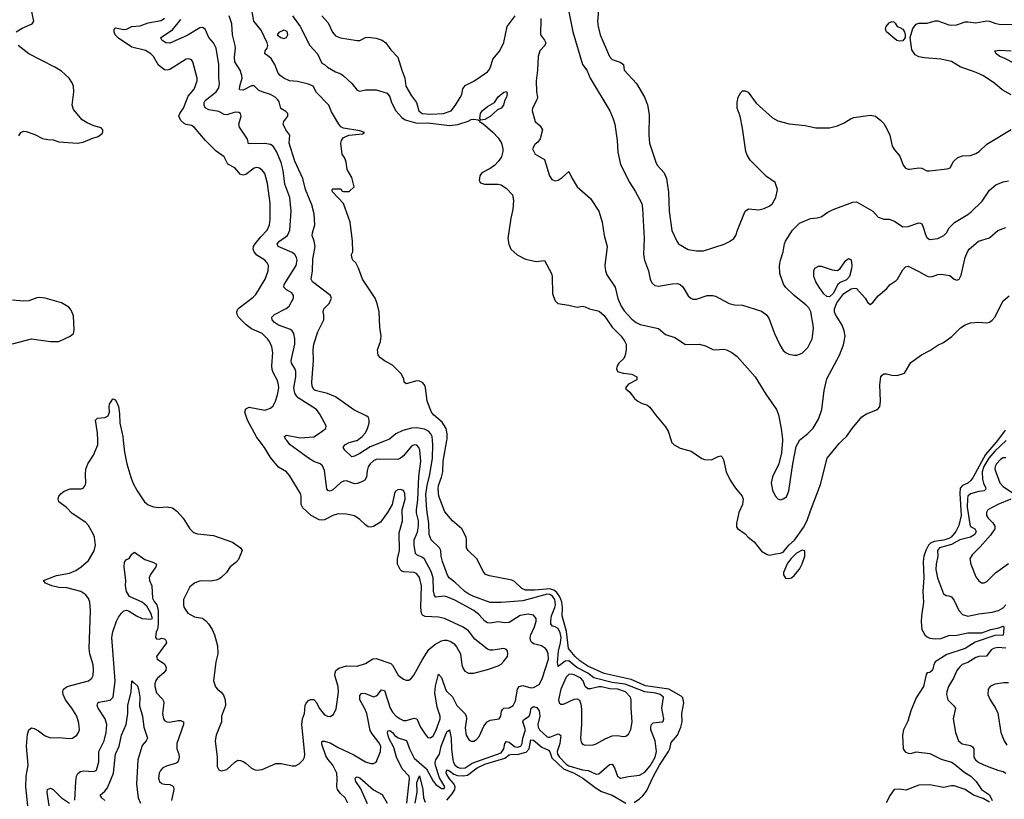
# Model space of a CAD drawing. Header units: inches. Extents: x 1934316 to 2140091, y 524953 to 667329.
# Tile 303 of 384: x 2061003 to 2068259, y 637359 to 643101. Entities that reach past the tile are written whole.
import ezdxf

# ---------------------------------------------------------------- set-up
doc = ezdxf.new("R2010")
doc.units = ezdxf.units.IN
doc.header["$MEASUREMENT"] = 0
doc.layers.add('C0663', color=7, linetype='Continuous')
doc.layers.add('C0664', color=7, linetype='Continuous')

msp = doc.modelspace()

# ---------------------------------------------------------------- linework, layer by layer
at = {"layer": 'C0663', "color": 5}
for points, elevation in [([(2061063.6, 637310), (2061048.7, 637450), (2061050.9, 637530), (2061064.5, 637610), (2061052.8, 637750), (2061061.4, 637838.6), (2061070, 637870.8), (2061090, 637883.8), (2061110, 637879.3), (2061142.3, 637862.3), (2061190, 637824.9), (2061230, 637810.7), (2061290, 637813.4), (2061370, 637806.4), (2061391, 637809), (2061423.7, 637830), (2061436.9, 637850), (2061443, 637870), (2061439.5, 637919.5), (2061424.2, 637970), (2061386.9, 638030), (2061341, 638090), (2061323.5, 638130), (2061320.4, 638150), (2061326.3, 638170), (2061351.7, 638188.3), (2061510, 638231.6), (2061535.1, 638250), (2061544.4, 638270), (2061547.4, 638312.6), (2061543.5, 638350), (2061518.8, 638430), (2061515, 638470), (2061523.9, 638750), (2061519.7, 638810), (2061510, 638837), (2061490, 638863.6), (2061452.3, 638890), (2061350, 638916.2), (2061290, 638918.2), (2061239.3, 638930), (2061192.7, 638950), (2061179.3, 638970), (2061273.8, 639006.2), (2061370, 639025.2), (2061416, 639044), (2061455.6, 639070), (2061510, 639118.4), (2061551.3, 639188.7), (2061560.6, 639230), (2061554.1, 639290), (2061547.3, 639310), (2061510, 639374.8), (2061490, 639397.4), (2061390, 639463.5), (2061347.1, 639507.1), (2061290, 639549.4), (2061285.6, 639570), (2061291.8, 639590), (2061308.6, 639611.4), (2061331, 639629), (2061375.1, 639644.9), (2061454.9, 639645.1), (2061470, 639650.4), (2061486.3, 639670), (2061490.8, 639690), (2061487, 639750), (2061490, 639790.7), (2061505.6, 639830), (2061546.3, 639893.7), (2061577.7, 639970), (2061577.6, 640000)], 280), ([(2061766.4, 640000), (2061774.8, 639914.8), (2061792.3, 639830), (2061821.2, 639730), (2061836.3, 639690), (2061869.6, 639629.6), (2061923.2, 639550), (2061950, 639527.6), (2061990, 639511.6), (2062027.7, 639507.7), (2062090, 639512.9), (2062130, 639504.6), (2062161.4, 639481.4), (2062208.2, 639430), (2062257.6, 639350), (2062284.2, 639324.2), (2062313.9, 639313.9), (2062430, 639300.8), (2062570, 639251.6), (2062631, 639210), (2062642.8, 639190), (2062614.4, 639125.6), (2062596.3, 639103.7), (2062554, 639070), (2062527.2, 639030), (2062488.3, 638991.7), (2062470, 638978.9), (2062450, 638972.3), (2062410, 638966.2), (2062332.8, 638967.3), (2062290.2, 638949.8), (2062256.7, 638923.3), (2062208.8, 638830), (2062208.7, 638791.3), (2062213.3, 638773.3), (2062243, 638730), (2062290, 638702), (2062350, 638692.7), (2062374.1, 638674.1), (2062394.9, 638650), (2062420.5, 638610), (2062439.1, 638570), (2062461.6, 638490), (2062462.4, 638430), (2062447, 638370), (2062430.5, 638230), (2062446.9, 638186.9), (2062460.7, 638170), (2062488.7, 638148.7), (2062504.6, 638124.6), (2062516, 638090), (2062519, 638050), (2062490.7, 637970), (2062490.5, 637930), (2062450.6, 637830), (2062443, 637790), (2062458.4, 637670), (2062459.1, 637599.1), (2062470, 637576), (2062490, 637567.7), (2062530, 637577.3), (2062587.7, 637632.3), (2062610, 637647.3), (2062630, 637645.5), (2062650, 637636.4), (2062670, 637624.4), (2062710, 637588.5), (2062730, 637577), (2062750, 637573.4), (2062790, 637579), (2062890, 637622.3), (2062930, 637621.1), (2063010, 637603.8), (2063034.5, 637605.5), (2063061.2, 637618.8), (2063092, 637650), (2063101.6, 637670), (2063104.7, 637690), (2063082, 637910), (2063087.9, 637952.1), (2063101.6, 637990), (2063107.6, 638050), (2063113.5, 638066.5), (2063130, 638085.7), (2063145.6, 638094.4), (2063170, 638093.7), (2063191, 638071), (2063210, 638028.9), (2063250, 637981.7), (2063270, 637970.3), (2063290, 637968.7), (2063316.4, 637983.6), (2063335.8, 638024.2), (2063352.5, 638147.5), (2063348.6, 638190), (2063325.1, 638270), (2063327, 638290), (2063333.3, 638306.7), (2063354.9, 638325.1), (2063410, 638340.4), (2063490, 638338), (2063550, 638358.4), (2063606.1, 638393.9), (2063630, 638394.4), (2063738.2, 638358.2), (2063750, 638347), (2063792.3, 638272.3), (2063830, 638243.8), (2063850, 638235.5), (2063870, 638236.3), (2063890, 638250.6), (2063907.2, 638272.8), (2063970.8, 638389.2), (2064018, 638462), (2064062.4, 638497.6), (2064110, 638525.3), (2064130, 638530.6), (2064150, 638530.6), (2064180.4, 638520.4), (2064203.7, 638503.7), (2064222.6, 638482.6), (2064250.4, 638430), (2064260.4, 638350), (2064270, 638321), (2064283.1, 638303.1), (2064310, 638288), (2064350, 638288.2), (2064450, 638314.9), (2064530, 638342.6), (2064550, 638354.9), (2064570, 638374.9), (2064596.9, 638410), (2064600.5, 638430), (2064597.6, 638450), (2064590, 638460.9), (2064569.6, 638469.6), (2064490, 638458), (2064470, 638458), (2064450, 638464.7), (2064356.9, 638536.9), (2064310, 638598.7), (2064270, 638626.3), (2064133.2, 638690), (2064090, 638699.2), (2063990, 638704.8), (2063970, 638715.1), (2063963.4, 638730), (2063959.3, 638770), (2063962.8, 638930), (2063950, 638991.1), (2063930, 639018.4), (2063910, 639029.8), (2063834.3, 639034.3), (2063820, 639040), (2063807.1, 639050), (2063787.7, 639090), (2063787.8, 639130), (2063801.6, 639190), (2063799.8, 639320.2), (2063823.8, 639410), (2063820.9, 639490), (2063844.2, 639570), (2063842.2, 639610), (2063830, 639632.6), (2063810, 639640.5), (2063790, 639637.6), (2063772.4, 639627.6), (2063764.4, 639610), (2063747, 639530), (2063714, 639470), (2063660.8, 639399.2), (2063610, 639367.7), (2063590, 639362.4), (2063570, 639366), (2063550, 639379.2), (2063510, 639418.8), (2063470, 639446.4), (2063410, 639458.3), (2063350, 639460.4), (2063310, 639449.8), (2063250, 639417.4), (2063230, 639414.3), (2063210, 639417.4), (2063150, 639449.7), (2063090, 639504.2), (2063078, 639530), (2063076.3, 639590), (2063071.5, 639610), (2062990, 639744.5), (2062969.5, 639770), (2062910, 639804.2), (2062850, 639875.1), (2062805.7, 639950), (2062767.7, 640000)], 280), ([(2063420.4, 637330), (2063401.1, 637370), (2063363.5, 637403.5), (2063345.3, 637430), (2063340.2, 637450), (2063342.8, 637510), (2063338.9, 637550), (2063310.5, 637610), (2063273.1, 637653.1), (2063257.9, 637677.9), (2063230, 637763.7), (2063230, 637781), (2063234, 637786), (2063250, 637786.5), (2063290, 637775.2), (2063350, 637740.7), (2063465.7, 637685.7), (2063550, 637634.6), (2063590, 637621.7), (2063610, 637622), (2063630, 637633), (2063662.8, 637710), (2063663.5, 637750), (2063650, 637777.3), (2063599.5, 637839.5), (2063585, 637865), (2063560.9, 637990), (2063544.3, 638030), (2063509.2, 638090), (2063510, 638124), (2063522, 638138), (2063530, 638141.2), (2063550, 638137.1), (2063610, 638114.3), (2063630, 638120.1), (2063642, 638130), (2063670, 638163.6), (2063690, 638158.9), (2063731.7, 638030), (2063750, 638000.8), (2063778.3, 637970), (2063805.7, 637950), (2063830, 637939.7), (2063850, 637938.4), (2063910, 637956.3), (2063930, 637951.4), (2063955.6, 637890), (2063990, 637839.3), (2064010, 637814.9), (2064030, 637810.4), (2064050, 637825.7), (2064070, 637863.1), (2064102.1, 637950), (2064102.5, 637970), (2064078.3, 638038.3), (2064063, 638143), (2064067.5, 638192.5), (2064090, 638280.5), (2064110, 638256.4), (2064139.8, 638170), (2064150, 638152.1), (2064192.3, 638112.3), (2064223.5, 638050), (2064283, 637990), (2064292.8, 637972.8), (2064296.6, 637950), (2064285.9, 637885.9), (2064291.8, 637831.8), (2064315.1, 637795.1), (2064330, 637786.7), (2064350, 637786.7), (2064370, 637798), (2064390, 637820.7), (2064422.6, 637897.4), (2064447.3, 637930), (2064470, 637942), (2064537.2, 637950), (2064549.6, 637970), (2064553.4, 638006.6), (2064560.5, 638019.5), (2064571, 638029), (2064610, 638032.4), (2064639.7, 638050), (2064657.1, 638082.9), (2064670.5, 638169.5), (2064683.5, 638190), (2064710, 638197.8), (2064770, 638180.7), (2064790, 638181.1), (2064830, 638204.9), (2064853.5, 638246.5), (2064899.9, 638390), (2064898.3, 638430), (2064890, 638453), (2064877.2, 638470), (2064848.6, 638488.6), (2064790, 638503.2), (2064775, 638515), (2064766.2, 638530), (2064764.9, 638550), (2064770.6, 638570), (2064797.5, 638630), (2064809.8, 638670), (2064808.4, 638690), (2064790, 638714.8), (2064750, 638721.8), (2064690, 638712.9), (2064610, 638660.7), (2064578.2, 638658.2), (2064530, 638664.8), (2064470, 638655), (2064450, 638658), (2064430, 638670.7), (2064390, 638716.5), (2064350, 638747.9), (2064210, 638825), (2064150, 638850.5), (2064130, 638853.7), (2064070, 638848.1), (2064060.8, 638860.8), (2064052.7, 638892.7), (2064048.6, 638990), (2064035.5, 639035.5), (2063986.1, 639126.1), (2063970, 639140.5), (2063930, 639158.2), (2063919.5, 639170), (2063909.4, 639230), (2063910.9, 639270), (2063933.3, 639326.7), (2063941.4, 639370), (2063941, 639410), (2063927.5, 639467.5), (2063926.8, 639490), (2063936.9, 639563.1), (2063944, 639736), (2063958, 639850), (2063952.5, 639930), (2063943.9, 639950), (2063930, 639965.7), (2063910, 639968.5), (2063890, 639958.5), (2063830, 639887.3), (2063810, 639870.8), (2063790, 639861.8), (2063655.5, 639864.5), (2063630, 639860.3), (2063610, 639850.9), (2063584.4, 639830), (2063570, 639807.3), (2063562.3, 639777.7), (2063559.3, 639730), (2063545.4, 639710), (2063523.9, 639696.1), (2063490, 639683.5), (2063470, 639681.9), (2063410, 639703.7), (2063390, 639702.9), (2063370, 639692.7), (2063310, 639638.2), (2063290, 639627.4), (2063273.6, 639633.6), (2063266.3, 639646.3), (2063250, 639781.2), (2063234.9, 639814.9), (2063217.6, 639830), (2063170, 639846.9), (2063130, 639870.6), (2062996, 639970), (2062971, 640000)], 260), ([(2063703, 640000), (2063585.7, 639954.3), (2063510, 639905.9), (2063470, 639884.8), (2063450, 639879.7), (2063399.6, 639930), (2063386, 639950), (2063399.6, 639970), (2063430, 639985.8), (2063484.3, 640000)], 240), ([(2063855, 637330), (2063875.7, 637510), (2063873, 637530), (2063822.4, 637582.4), (2063778.6, 637670), (2063760.9, 637740.9), (2063723.4, 637810), (2063712.4, 637850), (2063716, 637864), (2063730, 637864.7), (2063750, 637850.9), (2063768, 637828), (2063791.3, 637811.3), (2063852.1, 637792), (2063874.2, 637730), (2063910, 637662), (2064001.7, 637581.7), (2064050, 637492.4), (2064070, 637466.7), (2064110, 637437.1), (2064130, 637439.1), (2064134.7, 637450), (2064095.7, 637515.7), (2064067.5, 637607.5), (2064064.9, 637630), (2064070.3, 637650), (2064095.7, 637690), (2064109.2, 637750.8), (2064150, 637856.1), (2064170, 637870.5), (2064182.2, 637810), (2064184.3, 637730), (2064193.6, 637650), (2064200.1, 637630), (2064210, 637613.2), (2064230, 637595.6), (2064250, 637587.5), (2064286, 637590), (2064336.5, 637623.5), (2064550, 637701.6), (2064571.8, 637730), (2064578.6, 637770), (2064590, 637785.2), (2064610, 637778.2), (2064650, 637746.3), (2064670, 637741.5), (2064695.6, 637750), (2064706.3, 637770), (2064711.3, 637810), (2064729.9, 637870), (2064711.3, 637930), (2064715.2, 637944.8), (2064757, 637970), (2064765.8, 637990), (2064771.2, 638028.8), (2064790, 638042.5), (2064814, 638034), (2064831.8, 638010), (2064835.5, 637970), (2064822.3, 637910), (2064823.9, 637890), (2064832.2, 637870), (2064890, 637819), (2064897.2, 637817.2), (2064910, 637815.5), (2064970, 637840.7), (2064979.1, 637839.1), (2064989.5, 637829.5), (2064983.7, 637770), (2064964.2, 637710), (2064966.2, 637690), (2064979.9, 637670), (2065030, 637617.9), (2065050, 637605.8), (2065150, 637576.3), (2065191.3, 637571.3), (2065250, 637543.8), (2065270, 637545.2), (2065350, 637614.7), (2065370, 637616.9), (2065385.4, 637590), (2065408.5, 637528.5), (2065430, 637514.7), (2065490, 637527.5), (2065570, 637536.5), (2065610, 637559.4), (2065650, 637605.3), (2065684.9, 637670), (2065694.6, 637710), (2065685, 637790), (2065653.3, 637870), (2065652.8, 637890), (2065659.7, 637910), (2065670, 637920.9), (2065737.2, 637930), (2065744.9, 637935.1), (2065749.7, 637950), (2065735.6, 638030), (2065747.3, 638110), (2065722.7, 638130), (2065690, 638139.3), (2065610, 638151), (2065465.3, 638205.3), (2065370, 638219.7), (2065233.4, 638253.4), (2065190, 638286.5), (2065109.1, 638329.1), (2065050, 638377.6), (2065023.5, 638376.5), (2064970, 638336.3), (2064966.4, 638366.4), (2064973.2, 638450), (2064989.3, 638510), (2064992.3, 638550), (2064985, 638585), (2064970, 638615.9), (2064950, 638628.7), (2064930, 638634.4), (2064918.1, 638650), (2064916.6, 638670), (2064922.7, 638710), (2064947.4, 638770), (2064951.3, 638790), (2064946.3, 638830), (2064930, 638855.3), (2064910, 638866.3), (2064890, 638868.7), (2064710, 638820.9), (2064550, 638807.6), (2064470, 638808.2), (2064350, 638851.9), (2064312.5, 638870), (2064283.4, 638890), (2064210, 638959), (2064168.4, 638990), (2064155, 639010), (2064119.1, 639110), (2064109, 639150), (2064105.5, 639190), (2064097.4, 639210), (2064035, 639270), (2064021.4, 639310), (2064018.7, 639390), (2064003, 639490), (2063996.6, 639603.4), (2064004.7, 639670), (2064025.2, 639750), (2064045.4, 639870), (2064047.7, 639970), (2064044.5, 640000)], 240), ([(2065530, 637335.4), (2065570, 637361.4), (2065595.8, 637384.3), (2065622.1, 637417.9), (2065673.6, 637530), (2065716.7, 637610), (2065784.6, 637710), (2065793.5, 637730), (2065802.9, 637777.1), (2065850, 637830.1), (2065875.6, 637890), (2065885.8, 637930), (2065882.5, 637990), (2065897.2, 638070), (2065890, 638104.7), (2065878.3, 638118.3), (2065785.7, 638170), (2065614.8, 638194.8), (2065510, 638240.9), (2065310, 638286.3), (2065190, 638340.1), (2065130, 638378.1), (2065095.4, 638410), (2065046.4, 638470), (2065033.3, 638593.3), (2065000.3, 638710), (2065001.7, 638770), (2064997.5, 638810), (2064984.3, 638850), (2064962.2, 638882.2), (2064939.6, 638899.6), (2064910, 638909.6), (2064798.3, 638898.3), (2064730, 638899.5), (2064702.8, 638910), (2064650, 638962), (2064630, 638973.1), (2064464.2, 639004.2), (2064435.1, 639015.1), (2064418, 639038), (2064371.8, 639130), (2064307, 639190), (2064294.5, 639210), (2064295.6, 639270), (2064291.8, 639290), (2064261.6, 639350), (2064191.3, 639410), (2064134.6, 639474.6), (2064092.1, 639590), (2064085.6, 639645.6), (2064089.2, 639670), (2064112.2, 639730), (2064121.2, 639770), (2064124.1, 639850), (2064151.6, 640000)], 220), ([(2065802.7, 640000), (2065805.6, 639990), (2065826, 639970), (2065870, 639945), (2065950, 639922), (2066030, 639868.8), (2066050, 639860.3), (2066100.8, 639859.2), (2066150, 639883), (2066170, 639887.3), (2066178.7, 639878.7), (2066190, 639858), (2066210.2, 639770), (2066237.3, 639710), (2066278.5, 639650), (2066327.6, 639590), (2066334.9, 639570), (2066329.1, 639530.9), (2066303.6, 639470), (2066286.4, 639390), (2066286, 639366), (2066293.7, 639353.7), (2066350, 639314), (2066370.4, 639290.4), (2066414.7, 639254.7), (2066470, 639187.3), (2066510, 639160.5), (2066530, 639157.1), (2066572.8, 639167.2), (2066610, 639170.3), (2066630, 639177.6), (2066671.5, 639230), (2066712.3, 639267.7), (2066779, 639361), (2066807.1, 639412.8), (2066830, 639484), (2066903.6, 639676.4), (2066953.6, 639870), (2067041.8, 639978.2), (2067065.1, 640000)], 220), ([(2066623.9, 640000), (2066618, 639910), (2066596.4, 639830), (2066550, 639734), (2066541.1, 639690), (2066550, 639636), (2066570, 639594.8), (2066590, 639570.6), (2066610, 639564.4), (2066630, 639570.4), (2066652.9, 639587.1), (2066664.2, 639610), (2066671.2, 639630), (2066699.2, 639830), (2066724.1, 639955.9), (2066748.3, 640000)], 240), ([(2068207.4, 640000), (2068199.9, 639990), (2068121.1, 639898.9), (2068030, 639731.7), (2068012.7, 639707.3), (2067990, 639687.1), (2067950.9, 639669.1), (2067934.7, 639650), (2067930.4, 639610), (2067939.9, 639450), (2067924.4, 639375.6), (2067901.4, 639330), (2067866.1, 639290), (2067850, 639280.3), (2067812.8, 639267.2), (2067742.2, 639257.8), (2067714.6, 639245.4), (2067700.1, 639230), (2067679.3, 639190), (2067666.9, 639150), (2067661.9, 639110), (2067666.4, 638990), (2067658.4, 638890), (2067664, 638810), (2067648.4, 638710), (2067646.7, 638666.7), (2067652.2, 638610), (2067673.8, 638570), (2067690, 638554.7), (2067710, 638544.6), (2067750, 638539.8), (2067790, 638542.3), (2067850, 638563.9), (2067910, 638566.4), (2067990, 638585.2), (2068094.2, 638585.7), (2068159.5, 638610), (2068219.2, 638620.8), (2068250, 638634.4), (2068256.3, 638630), (2068253.7, 638586.3), (2068250, 638567.8), (2068190, 638565.6), (2068044.9, 638515.1), (2067969.2, 638470), (2067836.2, 638423.8), (2067750.1, 638369.9), (2067739.8, 638350), (2067728.9, 638310), (2067710, 638292.4), (2067690, 638289.6), (2067681.8, 638278.2), (2067663.9, 638190), (2067610, 638106), (2067570.3, 638010), (2067546.6, 637933.4), (2067514.8, 637870), (2067508, 637830), (2067512.4, 637730), (2067529.1, 637709.1), (2067550, 637697.1), (2067570, 637695.5), (2067610, 637707.7), (2067710, 637696.4), (2067794.2, 637654.2), (2067870, 637631.7), (2067890, 637619.6), (2067961.5, 637561.5), (2068012.6, 637530), (2068050.3, 637490), (2068090, 637430.4), (2068150, 637391.8), (2068170.3, 637350)], 220), ([(2068272.7, 640000), (2068190, 639923.3), (2068144.9, 639870), (2068108.8, 639810), (2068095.6, 639770), (2068097.4, 639717.4), (2068105.9, 639685.9), (2068123.5, 639650), (2068120.3, 639639.7), (2068110.6, 639630), (2068070, 639625.8), (2068010, 639609.2), (2067990.8, 639590), (2067987.3, 639572.7), (2067984.5, 639510), (2068003.7, 639383.8), (2068010, 639368.4), (2068041.1, 639350), (2068052.3, 639330), (2068040.5, 639310), (2068010, 639289.9), (2067930, 639270.2), (2067870, 639236.1), (2067780.6, 639210), (2067766.4, 639190), (2067768.8, 639150), (2067755.9, 639090), (2067754, 639050), (2067765.6, 638990), (2067810, 638870.7), (2067830, 638858.4), (2067850, 638857), (2067870, 638848.7), (2067890, 638821.6), (2067923.2, 638750), (2067950, 638719.6), (2067990, 638706.8), (2068070, 638723.5), (2068170, 638737), (2068215.1, 638750), (2068250.4, 638769.7), (2068268.9, 638790)], 240), ([(2068270, 639874.4), (2068250, 639872.4), (2068230, 639861.2), (2068201.6, 639830), (2068190.9, 639810), (2068188.3, 639790), (2068226.3, 639690), (2068250, 639663.2), (2068326.2, 639610)], 260), ([(2068307.2, 639570), (2068210.3, 639530), (2068138, 639490), (2068126.7, 639470), (2068127, 639450), (2068138.7, 639430), (2068174.6, 639394.6), (2068188.7, 639370), (2068188.8, 639350), (2068156.8, 639303.2), (2068081.4, 639218.6), (2068020.8, 639159.2), (2068004.6, 639130), (2068011.8, 639090), (2068050, 638996.3), (2068070, 638968.2), (2068090, 638954), (2068110, 638952.2), (2068130, 638963.7), (2068194.5, 639025.5), (2068290, 639096.1)], 260), ([(2061410, 637352), (2061416.1, 637490), (2061421.8, 637530), (2061430.6, 637549.4), (2061450, 637563.9), (2061470, 637569.3), (2061550, 637562.7), (2061570, 637574), (2061585.4, 637634.6), (2061586.6, 637710), (2061624.6, 637790), (2061638.9, 637850), (2061645.6, 637910), (2061633.5, 637950), (2061580.6, 638030), (2061572.7, 638050), (2061578.9, 638070), (2061585.8, 638074.2), (2061670, 638088.1), (2061691.3, 638110), (2061707.2, 638230), (2061681.1, 638550), (2061688.1, 638591.9), (2061715.1, 638670), (2061730, 638700.7), (2061752.7, 638730), (2061770, 638747.3), (2061790, 638750.8), (2061810, 638744), (2061862.8, 638710), (2061906, 638690), (2061970, 638684.9), (2061982, 638690), (2061968.9, 638728.9), (2061940.4, 638780.4), (2061906, 638810), (2061812.9, 638852.9), (2061789.5, 638890), (2061782, 638930), (2061786, 638970), (2061773.2, 639070), (2061774, 639106), (2061790, 639124.7), (2061810, 639132), (2061830, 639164.7), (2061850, 639178), (2061924.2, 639124.2), (2061984.4, 639104.4), (2062010.8, 639090), (2062005.5, 639070), (2061965.8, 639014.2), (2061958, 638990), (2061960.3, 638970), (2061975.8, 638930), (2061980.7, 638840.7), (2061994.3, 638814.3), (2062014.6, 638790), (2062023.8, 638750), (2062023.8, 638650), (2062017.1, 638610), (2062008.1, 638591.9), (2062004.3, 638550), (2062010, 638539.5), (2062030, 638538), (2062050, 638546.4), (2062070, 638540.4), (2062080.4, 638530), (2062084.4, 638510), (2062010.7, 638410), (2062014.8, 638390), (2062070, 638355.3), (2062082, 638330), (2062079, 638310), (2062066, 638290), (2062018.7, 638250), (2062006, 638234), (2061998, 638210), (2061997.6, 638190), (2062010, 638141.6), (2062055.1, 638095.1), (2062061.8, 638081.8), (2062064.7, 638070), (2062054.3, 637990), (2062062.6, 637950), (2062070, 637938), (2062088.1, 637928.1), (2062106, 637926), (2062170, 637938.8), (2062190, 637938.5), (2062208.8, 637928.8), (2062210.2, 637910), (2062160.2, 637770), (2062161.3, 637730), (2062175.6, 637690), (2062178, 637670), (2062174, 637646), (2062164.9, 637630), (2062150, 637621.3), (2062090, 637605.6), (2062058.8, 637590), (2062040.7, 637570), (2062030.7, 637550), (2062026.2, 637513.8), (2062033, 637490), (2062050, 637474.9), (2062069.2, 637469.2), (2062110, 637467.1), (2062130, 637458.3), (2062137.3, 637450), (2062139.3, 637430), (2062120.7, 637350)], 260), ([(2068270, 638471.6), (2068210, 638476.9), (2068178.7, 638470), (2068160.9, 638459.1), (2068128.3, 638411.7), (2068070, 638409.1), (2068050, 638404), (2067990, 638366.6), (2067949.4, 638350.6), (2067930, 638334.7), (2067910, 638307.3), (2067884.6, 638250), (2067846.5, 638190), (2067834, 638150), (2067832.9, 638130), (2067843.7, 638090), (2067884.9, 638050), (2067898, 638030), (2067882.6, 637950), (2067900.3, 637850), (2067921.1, 637790), (2067948.1, 637768.1), (2068010, 637755), (2068025.5, 637745.5), (2068034.2, 637730), (2068033.4, 637670), (2068045.8, 637650), (2068070.7, 637630.7), (2068125.3, 637605.3), (2068210, 637572.7), (2068250, 637562.3), (2068270.7, 637550.7)], 240), ([(2061630, 637349.8), (2061607.2, 637370), (2061596.9, 637390), (2061630, 637418.3), (2061650, 637442.3), (2061693.9, 637550), (2061708.8, 637691.2), (2061734.9, 637750), (2061754.1, 637830), (2061787.4, 637910), (2061800.4, 637990), (2061799.4, 638050), (2061824.5, 638150), (2061830, 638231), (2061838, 638218), (2061850, 638214.8), (2061870, 638194), (2061878.5, 638170), (2061887.8, 638110), (2061886.7, 638046.7), (2061907.2, 637970), (2061917.5, 637890), (2061944, 637810), (2061934.6, 637790), (2061905, 637755), (2061872.3, 637650), (2061863.1, 637470), (2061875.1, 637370), (2061892.7, 637330)], 240), ([(2068290, 638215.8), (2068256.1, 638216.1), (2068190, 638205.6), (2068154.8, 638190), (2068139.3, 638170), (2068136.4, 638130), (2068153.7, 638090), (2068193.1, 638030), (2068211.8, 637991.8), (2068232, 637850), (2068257.4, 637790), (2068276.9, 637756.9)], 260), ([(2064150, 637352.6), (2064190, 637398.8), (2064209, 637430), (2064212.6, 637450), (2064204.5, 637470), (2064169.1, 637510), (2064150, 637541.8), (2064146.6, 637553.4), (2064150, 637575.4), (2064170, 637569), (2064203, 637543), (2064230, 637534.1), (2064270, 637530.3), (2064303.3, 637536.7), (2064374.6, 637590), (2064430, 637616.5), (2064578, 637662), (2064610, 637684.9), (2064629, 637691), (2064670, 637689.5), (2064734.7, 637705.3), (2064757.3, 637730), (2064770, 637796.2), (2064790, 637792.9), (2064850, 637741.8), (2064900.1, 637720.1), (2064908.9, 637708.9), (2064924, 637664), (2065010, 637584.1), (2065087.7, 637550), (2065153.7, 637513.7), (2065250, 637439.6), (2065290, 637415), (2065370, 637389.4), (2065470, 637329.2)], 220), ([(2063565.6, 637325.6), (2063516.1, 637436.1), (2063479.4, 637490), (2063474, 637510), (2063481, 637519), (2063490, 637523.2), (2063510, 637515.9), (2063610, 637428.1), (2063673.1, 637393.1), (2063710, 637330.9)], 240), ([(2063916.5, 637330), (2063931, 637410), (2063930, 637482.4), (2063950, 637530.2), (2063973.6, 637430), (2063979.7, 637370), (2063990, 637337.1)], 220), ([(2068150, 637336.2), (2068104.1, 637364.1), (2068031.5, 637390), (2067970, 637431.6), (2067890, 637457.3), (2067870, 637458.1), (2067810, 637446), (2067710, 637465.2), (2067630, 637461.6), (2067533.8, 637426.2), (2067487.4, 637432.6), (2067448.2, 637430), (2067418.4, 637390), (2067388.5, 637331.5)], 220), ([(2061219.3, 637310), (2061206.3, 637410), (2061208.7, 637430), (2061230, 637441.1), (2061250, 637431.6), (2061310, 637370.3), (2061370, 637330.4)], 260)]:
    msp.add_lwpolyline(points, dxfattribs=dict(at, elevation=elevation))
for points, elevation in [([(2066770, 639193), (2066727.4, 639172.6), (2066687.1, 639132.9), (2066661.4, 639098.6), (2066632.7, 639030), (2066630.6, 639010.6), (2066646.2, 638986.2), (2066670, 638984), (2066690, 638990.7), (2066710, 639007.3), (2066750, 639053.4), (2066770, 639093.4), (2066789.6, 639149.6), (2066789.5, 639189.5)], 220), ([(2065070, 638279), (2065050, 638277), (2065030, 638257.7), (2064991.4, 638170), (2064973.4, 638090), (2064977.3, 638070), (2064990, 638059.1), (2065010, 638059.3), (2065090, 638097), (2065110, 638098.4), (2065128.5, 638088.5), (2065138.2, 638058.2), (2065142.8, 638022.8), (2065143.6, 637910), (2065134.4, 637810), (2065139.3, 637779.3), (2065150, 637764.9), (2065170, 637758), (2065230, 637760.4), (2065250, 637766.7), (2065316.3, 637803.7), (2065370, 637825.5), (2065407.8, 637827.7), (2065450, 637821.1), (2065470, 637824.4), (2065490, 637839.1), (2065506.6, 637873.4), (2065516.5, 637930), (2065508.4, 638030), (2065509.8, 638090), (2065504.5, 638110), (2065467.1, 638150), (2065411.5, 638170), (2065351.3, 638171.3), (2065290, 638187.1), (2065270, 638186.8), (2065210, 638172.7), (2065190, 638173.2), (2065170, 638189.6), (2065154, 638230), (2065137, 638250), (2065090, 638274.4)], 260)]:
    msp.add_lwpolyline(points, close=True, dxfattribs=dict(at, elevation=elevation))
at = {"layer": 'C0664', "color": 5}
for points, elevation in [([(2060975.8, 643010), (2061021, 643039), (2061094.5, 643070), (2061106, 643090), (2061085.9, 643194.1)], 320), ([(2062767.7, 640000), (2062747.1, 640027.1), (2062682.7, 640150), (2062662.9, 640210), (2062670, 640235.3), (2062693, 640247), (2062810, 640225.5), (2062850, 640238.4), (2062870, 640256.3), (2062888.9, 640291.1), (2062902.9, 640337.1), (2062911.3, 640390), (2062911.1, 640411.1), (2062903.2, 640443.2), (2062870, 640502.4), (2062863.5, 640523.5), (2062861.5, 640550), (2062868.2, 640650), (2062861.6, 640690), (2062842.5, 640730), (2062829.8, 640750), (2062789.3, 640789.3), (2062710, 640823.7), (2062672.8, 640852.8), (2062616, 640910), (2062605.7, 640930), (2062603.8, 640950), (2062611.3, 640968.7), (2062621.2, 640978.8), (2062722.7, 641057.3), (2062742.5, 641077.5), (2062810.7, 641190), (2062835, 641250), (2062835.6, 641290), (2062827.1, 641310), (2062810.5, 641330.5), (2062750, 641367.3), (2062731.3, 641390), (2062723, 641410), (2062726.2, 641430), (2062739.2, 641450), (2062779, 641501), (2062826.2, 641550), (2062844.5, 641590), (2062848.5, 641630), (2062848.5, 641750), (2062830, 641893.2), (2062810, 641967), (2062790, 641993.3), (2062770, 642007.8), (2062750, 642012.8), (2062730, 642007.8), (2062670, 641960.4), (2062650, 641954.8), (2062630, 641960.8), (2062588.8, 642008.8), (2062536.6, 642036.6), (2062509.7, 642090), (2062450, 642132.3), (2062372.6, 642210), (2062289.6, 642310), (2062270, 642321.5), (2062230, 642328.9), (2062215.8, 642335.8), (2062190, 642359.1), (2062175.5, 642390), (2062182.4, 642410), (2062209.8, 642450), (2062243.8, 642536.2), (2062288.6, 642590), (2062309.7, 642650), (2062310.8, 642670), (2062279.1, 642790), (2062270, 642805.1), (2062250, 642813), (2062230, 642809.7), (2062110, 642734.2), (2062090, 642729.8), (2062070, 642732.3), (2062025.8, 642765.8), (2061989.2, 642829.2), (2061969.7, 642850), (2061930, 642872.6), (2061830, 642899.4), (2061730, 642965.2), (2061707, 642990), (2061698.1, 643010), (2061697.8, 643030), (2061710, 643041.6), (2061770, 643028.2), (2061790, 643030.2), (2061830, 643050.2), (2061890, 643055.5), (2061950, 643078.2), (2062045.6, 643094.4), (2062070, 643112.2)], 280), ([(2063484.3, 640000), (2063490, 640001.5), (2063527.4, 640030), (2063550, 640058), (2063567, 640090), (2063578.4, 640130), (2063578.8, 640150), (2063572.1, 640170), (2063560, 640180), (2063466.3, 640226.3), (2063330, 640321.8), (2063270, 640347.6), (2063180.7, 640370), (2063170, 640378), (2063158.9, 640398.9), (2063156.5, 640430), (2063168, 640590), (2063164.7, 640670), (2063169.9, 640710), (2063199.1, 640800.9), (2063244.5, 640890), (2063244.7, 640924.7), (2063239.7, 640950), (2063245.1, 640970), (2063282.4, 641010), (2063300.5, 641050), (2063294.3, 641070), (2063160.8, 641170), (2063151.6, 641190), (2063161.4, 641250), (2063163.2, 641336.8), (2063179.1, 641430), (2063172.8, 641470), (2063159.1, 641510), (2063160.9, 641530), (2063178.7, 641590), (2063173.1, 641670), (2063155.8, 641735.8), (2063108.2, 641850), (2063088.2, 641930), (2063030, 642059.7), (2062988.4, 642190), (2062994.3, 642250), (2062963.1, 642290), (2062945.1, 642330), (2062950, 642350.6), (2062978.4, 642390), (2062979.5, 642410), (2062965.1, 642425.1), (2062926.6, 642446.6), (2062914.5, 642494.5), (2062905.7, 642510), (2062885.4, 642530), (2062851.8, 642550), (2062789.3, 642569.3), (2062762.4, 642582.4), (2062730, 642614.3), (2062710, 642613.6), (2062650, 642580.7), (2062625.2, 642585.2), (2062621.7, 642590), (2062624.8, 642610), (2062641.3, 642670), (2062639.6, 642690), (2062627, 642730), (2062588.5, 642790), (2062585.1, 642825.1), (2062592.1, 642890), (2062589.9, 642909.9), (2062571.2, 642990), (2062567, 643070), (2062546.6, 643130)], 240), ([(2064151.6, 640000), (2064153.4, 640010), (2064153.2, 640050), (2064145.5, 640090), (2064116.7, 640136.8), (2064052.3, 640190), (2064038, 640210), (2064006, 640290), (2063992.1, 640392.1), (2063985.2, 640410), (2063970, 640429), (2063950, 640439.3), (2063930, 640440.9), (2063850, 640419), (2063835.3, 640430), (2063832.5, 640452.5), (2063815.3, 640490), (2063750, 640555.3), (2063690, 640589), (2063662, 640610), (2063645.2, 640630), (2063639, 640670), (2063661.2, 640730), (2063666, 640770), (2063656.5, 640836.5), (2063652.7, 640950), (2063638, 641010), (2063622.7, 641050), (2063529.2, 641190), (2063499, 641270), (2063479, 641310), (2063459, 641330), (2063449.3, 641349.3), (2063449, 641370), (2063457.2, 641390), (2063456, 641470), (2063439, 641610), (2063390, 641746), (2063307.3, 641832.7), (2063306, 641850), (2063310, 641854), (2063370, 641854), (2063378, 641838), (2063390, 641834), (2063430, 641834), (2063468, 641870), (2063450, 641938), (2063416, 641996), (2063409.3, 642050), (2063399.5, 642079.5), (2063379, 642110), (2063369.3, 642190), (2063373.6, 642210), (2063387.6, 642230), (2063410, 642243.7), (2063430, 642250.4), (2063530, 642259.3), (2063543.7, 642270), (2063510, 642282.4), (2063390, 642302.4), (2063370, 642312.3), (2063354.5, 642330), (2063301.5, 642421.5), (2063280.9, 642470), (2063190, 642563.6), (2063165.1, 642610), (2063130, 642625.7), (2063050, 642644.6), (2062990, 642649.9), (2062950, 642670.5), (2062922.9, 642690), (2062907.6, 642707.6), (2062882.9, 642770), (2062855.3, 642815.3), (2062830, 642837.8), (2062808.3, 642850), (2062810.9, 642870), (2062825.5, 642890), (2062830.5, 642909.5), (2062826.6, 642930), (2062782.4, 643022.4), (2062727.1, 643090), (2062712.6, 643172.6)], 220), ([(2063014.4, 643130), (2063070.3, 643050), (2063140.7, 642910), (2063196.3, 642850), (2063230, 642781), (2063250, 642770.7), (2063271, 642750), (2063330, 642717.3), (2063370, 642702), (2063390, 642687.7), (2063450.6, 642630), (2063490, 642582), (2063510, 642573.4), (2063550, 642583), (2063630, 642584.9), (2063710, 642558.8), (2063730, 642531.3), (2063743.1, 642490), (2063773.8, 642430), (2063819.4, 642379.4), (2063843.2, 642363.2), (2063930, 642339.2), (2064010, 642340.4), (2064170, 642320.2), (2064232.4, 642327.6), (2064307.5, 642352.5), (2064330, 642364.4), (2064350, 642367.7), (2064382, 642362), (2064394, 642354), (2064391.3, 642350), (2064416.7, 642336.7), (2064490, 642271.2), (2064530, 642229.3), (2064552.9, 642190), (2064562.7, 642150), (2064563.1, 642130), (2064552.4, 642090), (2064530, 642055.7), (2064503.9, 642030), (2064470, 642005.3), (2064407.9, 641972.1), (2064393, 641950), (2064390, 641916), (2064399.8, 641899.8), (2064428.2, 641888.2), (2064529.5, 641889.5), (2064550, 641883.7), (2064590, 641857.1), (2064633.3, 641810), (2064641.5, 641770), (2064637, 641703), (2064621.9, 641638.1), (2064601.1, 641490), (2064606.5, 641446.5), (2064621.1, 641410), (2064667.8, 641367.8), (2064730, 641336.1), (2064810, 641318.9), (2064870, 641327), (2064922.5, 641230), (2064926.6, 641210), (2064930, 641082), (2064949.5, 641030), (2064968.2, 641010), (2065050, 640999.1), (2065110, 640983.2), (2065150, 640990.3), (2065170, 640986.9), (2065201.3, 640970), (2065272.8, 640952.8), (2065310, 640921.7), (2065370, 640835.3), (2065435.9, 640770), (2065463, 640730), (2065471.3, 640710), (2065471.8, 640668.2), (2065465.7, 640630), (2065455.3, 640604.7), (2065419.1, 640570), (2065405.8, 640550), (2065401.3, 640530), (2065407.6, 640510), (2065450, 640496.5), (2065514, 640490), (2065551, 640470), (2065550, 640448.7), (2065490, 640415.3), (2065466.8, 640390), (2065470, 640382), (2065498, 640358), (2065534, 640310), (2065557.1, 640290), (2065590, 640273.4), (2065623.6, 640263.6), (2065646, 640246), (2065687.3, 640190), (2065763, 640103), (2065782, 640070), (2065802.7, 640000)], 220), ([(2063230, 643128.4), (2063276.6, 643076.6), (2063308.7, 643008.7), (2063330, 642982), (2063367.4, 642967.4), (2063490, 642947.9), (2063510, 642948), (2063550, 642968.9), (2063570, 642972.7), (2063630, 642965.3), (2063673.4, 642950), (2063700.4, 642930), (2063737.7, 642877.7), (2063790, 642824), (2063817.8, 642730), (2063841.2, 642670), (2063848.6, 642610), (2063890, 642539.5), (2063926.2, 642490), (2063943.2, 642430), (2063968.8, 642410), (2064030, 642403.7), (2064125.2, 642410), (2064181.3, 642430), (2064215.1, 642470), (2064250, 642527.3), (2064260.5, 642550), (2064269.6, 642590.3), (2064285.3, 642614.7), (2064350, 642646.7), (2064450, 642717.1), (2064460.5, 642730), (2064472.2, 642750), (2064489.7, 642810), (2064540.5, 642870), (2064570, 642932.2), (2064596.2, 643050), (2064654.4, 643130)], 240), ([(2064843.9, 643110), (2064840.3, 642990), (2064870.4, 642950), (2064879.5, 642930), (2064873, 642910), (2064834.9, 642870), (2064822.6, 642830), (2064819.5, 642730), (2064809.1, 642650), (2064810.6, 642569.4), (2064818, 642530), (2064814.4, 642510), (2064782.6, 642450), (2064780.4, 642430), (2064801, 642350), (2064838.5, 642318.5), (2064856, 642290), (2064838, 642222), (2064822, 642198), (2064799.6, 642180.4), (2064782, 642150), (2064802, 642110), (2064870, 642072), (2064906, 641950), (2064923.1, 641923.1), (2064950, 641914.4), (2064970, 641918.4), (2065001.3, 641938.7), (2065050, 641982), (2065074.8, 641930), (2065110.8, 641870), (2065210, 641784), (2065270, 641690.6), (2065294.4, 641610), (2065310.5, 641510.5), (2065332.4, 641430), (2065315.3, 641290), (2065319.5, 641250), (2065330, 641222), (2065390.1, 641130.1), (2065410, 641047.3), (2065434.6, 640990), (2065456.4, 640956.4), (2065514.2, 640894.2), (2065546, 640870), (2065576, 640856), (2065710, 640826.4), (2065762.7, 640782.7), (2065830, 640759.1), (2065910, 640708.9), (2066010.3, 640710.3), (2066057.5, 640697.5), (2066110, 640672.4), (2066130, 640668.4), (2066190, 640674.4), (2066211, 640670), (2066250, 640650.4), (2066290, 640619.1), (2066423.8, 640470), (2066502.2, 640342.2), (2066580.3, 640230), (2066595.3, 640190), (2066614.9, 640090), (2066624.6, 640010), (2066623.9, 640000)], 240), ([(2065047.8, 643170), (2065080.2, 643010), (2065151.4, 642770), (2065181.7, 642730), (2065207, 642670), (2065351.7, 642430), (2065376.5, 642370), (2065387.9, 642330), (2065405.2, 642210), (2065410, 642124.7), (2065430, 642034), (2065498, 641898), (2065538, 641838), (2065586.9, 641746.9), (2065593, 641710), (2065605, 641490), (2065599.6, 641370), (2065608.2, 641328.2), (2065637.6, 641250), (2065648.5, 641190), (2065661.3, 641161.3), (2065683.2, 641143.2), (2065710, 641138), (2065810, 641154.9), (2065850, 641157), (2065870, 641150.3), (2065890, 641132.7), (2065930, 641067.7), (2065948.9, 641048.9), (2065963.1, 641043.1), (2065990, 641042), (2066070, 641068.7), (2066110, 641068.5), (2066130, 641063.8), (2066230, 641010.4), (2066270, 641001.6), (2066330, 640997.1), (2066470, 640953.4), (2066504, 640930), (2066522.6, 640902.6), (2066565.5, 640790), (2066605.1, 640705.1), (2066630, 640663), (2066650, 640646), (2066670, 640637.1), (2066709.5, 640630.5), (2066730, 640630.5), (2066770, 640644.9), (2066810, 640687.3), (2066843, 640750), (2066852.7, 640827.3), (2066850.8, 640850), (2066831.9, 640950), (2066817.5, 640977.5), (2066799, 640999), (2066709.9, 641069.9), (2066649, 641129), (2066631.5, 641151.5), (2066603.8, 641230), (2066602, 641290), (2066608.7, 641330), (2066629.8, 641390), (2066639.2, 641450), (2066647.2, 641470), (2066697.7, 641550), (2066750, 641601.7), (2066830, 641637), (2066879.3, 641640.7), (2066910, 641648.4), (2066957.2, 641682.8), (2066996.9, 641703.1), (2067142.2, 641757.7), (2067170, 641758.9), (2067290, 641690.4), (2067330, 641646), (2067370, 641632.2), (2067410, 641630.6), (2067450, 641615.5), (2067510, 641575.3), (2067550, 641577.4), (2067630, 641605.3), (2067641.4, 641601.4), (2067650, 641597.1), (2067659.5, 641579.5), (2067680.2, 641510), (2067690, 641493.7), (2067710, 641481.5), (2067770, 641489.1), (2067812.2, 641510), (2067831.9, 641530), (2067851.6, 641568.4), (2067892.8, 641607.2), (2067990, 641664.6), (2068015.1, 641684.9), (2068095, 641764.9), (2068150, 641843.8), (2068196.8, 641883.2), (2068250, 641907), (2068290, 641913.7)], 260), ([(2065267.1, 643170), (2065261.1, 643090), (2065265.2, 643050), (2065280.7, 642990), (2065350, 642830.4), (2065370, 642808.4), (2065427.1, 642787.1), (2065452.2, 642770), (2065457.6, 642730), (2065548.8, 642630), (2065607, 642530), (2065630, 642474), (2065641.8, 642401.8), (2065639.2, 642250), (2065644.7, 642190), (2065690.3, 642050), (2065701.1, 642030), (2065751.7, 641971.7), (2065770.2, 641930), (2065783.2, 641830), (2065790.2, 641690), (2065807.6, 641547.6), (2065844.6, 641470), (2065858.4, 641450), (2065930, 641407.6), (2065990, 641397.4), (2066041.4, 641398.6), (2066193.9, 641446.1), (2066234, 641466), (2066266, 641490), (2066280.9, 641510), (2066292.3, 641550), (2066350, 641691), (2066373.2, 641706.8), (2066450, 641699.3), (2066490, 641710.4), (2066529.7, 641730.3), (2066550, 641748), (2066574.3, 641790), (2066586.3, 641850), (2066570, 641900.9), (2066506.4, 641946.4), (2066386.8, 642066.8), (2066363.6, 642103.6), (2066353.3, 642130), (2066330, 642302), (2066311.1, 642390), (2066289.6, 642450), (2066289.6, 642490), (2066296.9, 642530), (2066316.4, 642563.6), (2066330, 642575.5), (2066350, 642577.1), (2066370, 642566.7), (2066430, 642484.9), (2066550, 642378.3), (2066590, 642356.5), (2066673.3, 642333.3), (2066790, 642321.3), (2066870, 642304.9), (2066970, 642304.9), (2067030, 642318.4), (2067078.6, 642341.4), (2067130, 642374), (2067150, 642380.7), (2067270, 642397.1), (2067310, 642390.5), (2067350, 642359.1), (2067370, 642336.3), (2067390, 642302), (2067414.6, 642250), (2067433.4, 642170), (2067450, 642143), (2067490, 642096.3), (2067512.9, 642030), (2067530, 642007.4), (2067550, 641999), (2067560.7, 641999.3), (2067630, 642010.6), (2067650, 642007.3), (2067688.4, 641988.4), (2067706.4, 641986.4), (2067838.9, 642001.1), (2067859, 642010), (2067883.9, 642056.1), (2067915.4, 642084.6), (2067950, 642097), (2068010, 642101.1), (2068050, 642114), (2068074.5, 642130), (2068130, 642183), (2068308.7, 642291.3)], 280), ([(2062971, 640000), (2062962.7, 640010), (2062954, 640030), (2062970, 640039.6), (2063070, 640021.8), (2063170, 640029.4), (2063206, 640050), (2063258, 640090), (2063262, 640110), (2063215.6, 640195.6), (2063190, 640228.6), (2063056.1, 640316.1), (2063041.7, 640330), (2063030.4, 640350.4), (2063023.6, 640390), (2063038.8, 640470), (2063037.9, 640510), (2063030.9, 640530.9), (2063005.7, 640570), (2063002.2, 640590), (2063030.6, 640710), (2063030.7, 640750.7), (2063023.5, 640790), (2063009.8, 640809.8), (2062997.7, 640817.7), (2062909.7, 640850), (2062879.7, 640870), (2062862.6, 640890), (2062859.7, 640910), (2062880.5, 640930), (2062967.6, 640972.4), (2062989.8, 640990), (2063019.7, 641050), (2063020.5, 641070), (2063007.8, 641087.8), (2062967.8, 641110), (2062949.8, 641130), (2062951.6, 641150), (2063040.3, 641290), (2063047, 641330), (2063042.8, 641350), (2063031.1, 641371.1), (2063010, 641385.3), (2062907.2, 641430), (2062899.8, 641450), (2062917.8, 641470), (2062976, 641510), (2062994.5, 641550), (2063002.5, 641690), (2062994.4, 641790), (2062955.7, 641890), (2062945.4, 641990), (2062930, 642048), (2062896.2, 642130), (2062871.3, 642170), (2062850, 642182), (2062810.1, 642189.9), (2062690, 642187.3), (2062680.6, 642220.6), (2062621.6, 642310), (2062618.3, 642330), (2062634.7, 642390), (2062629.7, 642409.7), (2062617.8, 642417.8), (2062590, 642420.4), (2062530, 642398.9), (2062510, 642401.2), (2062470, 642424.9), (2062395.5, 642435.6), (2062370, 642451.8), (2062362.5, 642470), (2062361.1, 642490), (2062370, 642505.7), (2062450.7, 642570), (2062470, 642599.3), (2062475, 642630), (2062469.9, 642670), (2062469.2, 642770), (2062449.9, 642890), (2062430.7, 642930), (2062397.8, 642970), (2062369.8, 643029.8), (2062350, 643042.6), (2062330, 643039.8), (2062236.4, 642983.6), (2062110, 642928.9), (2062078.7, 642930), (2062049.8, 642950), (2062043.1, 642970), (2062130, 643025.8), (2062190, 643101.3)], 260), ([(2068310, 642548.2), (2068244.2, 642584.2), (2068189.6, 642630), (2068106, 642686), (2068050.9, 642710.9), (2067932.7, 642752.7), (2067870, 642792.5), (2067790, 642809.8), (2067670, 642818.5), (2067630, 642827.9), (2067601.7, 642841.7), (2067577.4, 642877.4), (2067564.4, 642970), (2067585.4, 643034.6), (2067610, 643068.8), (2067630, 643074.4), (2067690, 643075.9), (2067748.3, 643091.7), (2067770, 643092.8), (2067850, 643062.7), (2067870, 643059.6), (2067910, 643063.6), (2067970, 643083.6), (2067990, 643084.9), (2068050, 643076.5), (2068130, 643091.3), (2068150, 643090.2), (2068190, 643074.3), (2068230, 643065.3), (2068330, 643068.4)], 280), ([(2060995.4, 642244.6), (2061010, 642270.6), (2061030, 642280.4), (2061050, 642277), (2061114.9, 642254.9), (2061170, 642225.3), (2061210, 642217.6), (2061250, 642216.3), (2061290, 642200.4), (2061429.4, 642190.6), (2061470, 642198.8), (2061533.6, 642226.4), (2061580.2, 642239.8), (2061610, 642262), (2061614.6, 642274.6), (2061615.3, 642290), (2061603.1, 642303.1), (2061550, 642319.3), (2061501, 642341), (2061464.1, 642364.1), (2061398.2, 642438.2), (2061389.8, 642470), (2061402.7, 642570), (2061400.5, 642610), (2061390, 642636), (2061367, 642670), (2061310, 642720.5), (2061262, 642750), (2061070, 642848.9), (2060992.4, 642910)], 320), ([(2068410, 642739.4), (2068258.1, 642818.1), (2068226.9, 642830), (2068199.6, 642850), (2068189.8, 642870.2), (2068222.9, 642877.1), (2068310, 642871.5)], 260), ([(2066748.3, 640000), (2066750, 640003), (2066810, 640052), (2066850, 640091.8), (2066890, 640158.4), (2066914.1, 640230), (2066932.4, 640370), (2066950, 640454.8), (2067044.5, 640630), (2067074.9, 640705.1), (2067085.5, 640770), (2067079.1, 640810), (2067063, 640850), (2067015.5, 640930), (2067008.6, 640950), (2067008.5, 640970), (2067023.8, 641016.2), (2067075.6, 641084.4), (2067130, 641118.3), (2067150, 641123.7), (2067170, 641120.5), (2067232.7, 641050), (2067250, 641020.7), (2067270, 641004), (2067290, 641018), (2067330, 641066), (2067390, 641118.4), (2067416.9, 641150), (2067461.4, 641178.6), (2067472.2, 641190), (2067510, 641258), (2067530, 641279.1), (2067550, 641284.9), (2067630, 641247), (2067690, 641211.3), (2067710, 641207.5), (2067728.7, 641210), (2067770, 641223.9), (2067793.4, 641226.6), (2067856.2, 641216.2), (2067890, 641188.4), (2067910, 641181.6), (2067925.2, 641190), (2067940.1, 641219.9), (2067969.7, 641350), (2067986.6, 641390), (2068000.5, 641410), (2068069.4, 641470), (2068150, 641493.1), (2068210, 641548.9), (2068270, 641570.3)], 240), ([(2060950, 640712.7), (2061090, 640750.7), (2061230, 640730.8), (2061290, 640731.3), (2061375.3, 640770), (2061399, 640790), (2061404.7, 640815.3), (2061398.9, 640918.9), (2061380.9, 640960.9), (2061363.7, 640983.7), (2061310, 641016), (2061190, 641049.3), (2061150, 641055.1), (2061130, 641052.3), (2061070.5, 641029.5), (2061030, 641027), (2060950, 641035.1)], 320), ([(2067065.1, 640000), (2067097, 640030), (2067138, 640090), (2067210, 640176), (2067242.7, 640197.3), (2067325.2, 640230), (2067340.9, 640250), (2067345.6, 640290), (2067340.5, 640410), (2067349.6, 640470.4), (2067358, 640482), (2067370, 640491.3), (2067390, 640491.3), (2067430, 640482.8), (2067470, 640481), (2067524, 640496), (2067570, 640576), (2067647.6, 640632.4), (2067710, 640663), (2067770, 640702.8), (2067810, 640722.8), (2067873, 640767), (2067937, 640830), (2067970, 640852), (2068010, 640868.2), (2068070, 640872.2), (2068130, 640868.5), (2068150, 640872.4), (2068170, 640886.4), (2068190, 640910.6), (2068249.3, 641030), (2068293.8, 641066.2)], 220), ([(2061577.6, 640000), (2061577.2, 640057.3), (2061560.7, 640150), (2061575.1, 640164.9), (2061630, 640170.3), (2061655.9, 640184.1), (2061665.7, 640210), (2061662.6, 640250), (2061665.7, 640270), (2061690, 640307.3), (2061710, 640301), (2061730, 640252), (2061738, 640198), (2061741.2, 640130), (2061763.5, 640030), (2061766.4, 640000)], 280), ([(2064044.5, 640000), (2064041.4, 640030), (2064033.1, 640050), (2064015.6, 640070), (2063985.6, 640085.6), (2063930, 640094.2), (2063890, 640092.3), (2063825.1, 640074.9), (2063775.3, 640050), (2063728.7, 640010), (2063703, 640000)], 240), ([(2068263.9, 640076.1), (2068207.4, 640000)], 220)]:
    msp.add_lwpolyline(points, dxfattribs=dict(at, elevation=elevation))
for points, elevation in [([(2067490, 642941.2), (2067467.8, 642947.8), (2067389.7, 643010), (2067382.2, 643030), (2067387.5, 643050), (2067410, 643076.5), (2067430, 643087.2), (2067443.9, 643083.9), (2067454.9, 643074.9), (2067470, 643050.7), (2067490, 643044.2), (2067510, 643030.4), (2067522.2, 643010), (2067527.7, 642990), (2067527.3, 642970), (2067510, 642944.2)], 280), ([(2062950, 643023.6), (2062913.5, 643006.5), (2062901.3, 642990), (2062928, 642970), (2062950, 642963.2), (2062969.3, 642970), (2062978.7, 642990), (2062973.4, 643013.4)], 220), ([(2064401.2, 642361.2), (2064393.2, 642373.2), (2064398.8, 642410), (2064409.8, 642430), (2064450, 642460.2), (2064502.7, 642490), (2064530, 642532.4), (2064570, 642566), (2064590, 642572), (2064594, 642554), (2064590.5, 642530.5), (2064576.7, 642503.3), (2064568.8, 642470), (2064550, 642449), (2064524.4, 642435.6), (2064470, 642387.3), (2064430, 642365.1)], 220), ([(2066970, 641059.8), (2066950, 641061.5), (2066930, 641082.3), (2066893.5, 641130), (2066869.7, 641170), (2066854.7, 641210), (2066856.2, 641250), (2066862.7, 641270), (2066890, 641284.9), (2066910, 641284.9), (2066990, 641258.8), (2067030, 641254), (2067050, 641267.3), (2067090, 641326.8), (2067110, 641340.7), (2067118.5, 641338.5), (2067130, 641331.3), (2067134, 641290), (2067133.5, 641266.5), (2067119, 641210), (2067095.3, 641184.7), (2067050, 641165.4), (2067032, 641150), (2066996.6, 641083.4)], 240)]:
    msp.add_lwpolyline(points, close=True, dxfattribs=dict(at, elevation=elevation))

doc.saveas('drawing.dxf')
